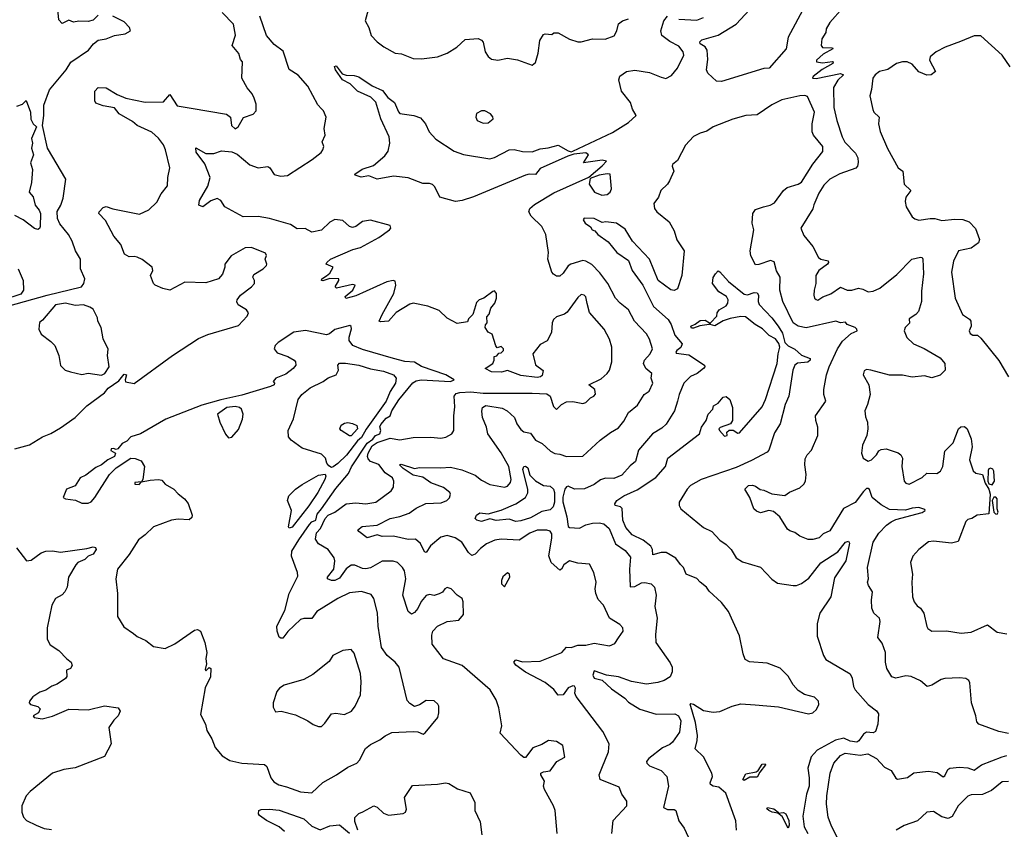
# Model space of a CAD drawing. Extents: x 2056909 to 2160450, y 827444 to 1016825.
# Tile 316 of 501: x 2132994 to 2139029, y 930750 to 935713. Entities that reach past the tile are written whole.
import ezdxf

# ---------------------------------------------------------------- set-up
doc = ezdxf.new("R2010")
doc.units = 0

msp = doc.modelspace()

# ---------------------------------------------------------------- linework, layer by layer
at = {"layer": '0CON10XD'}
for points in [[(2133475, 935739.5), (2133445, 935710), (2133415, 935700.8), (2133355.9, 935704.1), (2133325, 935697.5), (2133295, 935710), (2133255, 935690), (2133235, 935712.5), (2133223.3, 935815)], [(2135136.9, 935795), (2135111.4, 935705), (2135134.2, 935665), (2135147.5, 935615), (2135186.1, 935576.1), (2135227.1, 935547.1), (2135295, 935507.5), (2135335, 935502.9), (2135405, 935474.4), (2135456.8, 935473.2), (2135554.4, 935485.6), (2135615, 935507.5), (2135673.8, 935545), (2135725, 935592), (2135805, 935597.1), (2135825, 935588), (2135835.7, 935575), (2135848, 935515), (2135866.1, 935486.1), (2135885, 935470), (2135923.9, 935463.9), (2135985, 935475.8), (2136045.6, 935465.6), (2136135, 935433.3), (2136155, 935450), (2136172.7, 935507.3), (2136182.5, 935585), (2136205, 935621.2), (2136215, 935626.7), (2136255, 935622.5), (2136268.3, 935631.7), (2136295, 935632), (2136365, 935593.3), (2136415, 935576.7), (2136435, 935576.2), (2136505, 935594.4), (2136583, 935593), (2136637.2, 935612.8), (2136654.2, 935645), (2136663.6, 935686.4), (2136688.8, 935705), (2136725, 935718.5)], [(2137295, 935334), (2137265, 935335.4), (2137211.3, 935385), (2137204.1, 935405), (2137211.7, 935468.3), (2137208.3, 935525), (2137195, 935546), (2137164.7, 935565), (2137162.3, 935577.7), (2137175, 935590), (2137275, 935617.6), (2137385.5, 935685), (2137519.9, 935830.1)], [(2137807.2, 935795), (2137703.6, 935605), (2137692.1, 935535), (2137587.7, 935415), (2137555, 935413.7), (2137295, 935334)], [(2138040, 935785), (2137960, 935695), (2137936.7, 935656.7), (2137934.3, 935635), (2137911.1, 935595), (2137905.8, 935555), (2137915, 935542), (2137975, 935540), (2137977.5, 935535), (2137918.3, 935501.7), (2137877.5, 935465), (2137877.5, 935455), (2137915, 935448.8), (2137975, 935456.2), (2137980, 935455), (2137977.5, 935445), (2137913.2, 935406.8), (2137857.5, 935365), (2137852.5, 935355), (2137875, 935351.2), (2138025, 935382.9), (2138043.8, 935375), (2138008.9, 935341.1), (2137982.9, 935297.1), (2137983.5, 935175), (2138002.1, 935095), (2138035.5, 934995), (2138052.2, 934962.2), (2138117.1, 934895), (2138131.4, 934865), (2138132.7, 934837.3), (2138129.2, 934815), (2138118.3, 934801.7), (2138021.2, 934768.8), (2137958.6, 934735), (2137922.4, 934697.6), (2137891.3, 934648.7), (2137861.2, 934578.8), (2137855, 934553.8), (2137782, 934435), (2137800.3, 934390.3), (2137855, 934323.3), (2137890, 934255), (2137904.6, 934244.6), (2137950, 934235), (2137951.4, 934225), (2137944.4, 934215), (2137892.9, 934175), (2137874.6, 934145), (2137874.5, 934095), (2137863.3, 934055), (2137862.5, 934025), (2137866.1, 934006.1), (2137875, 933996.7), (2137885.8, 933994.2), (2137915.7, 934014.3), (2137965, 934033.3), (2138025, 934072.5), (2138065, 934054.4), (2138095, 934055.6), (2138135, 934067.1), (2138161.5, 934061.5), (2138195, 934044.6), (2138225, 934048.9), (2138265, 934067.3), (2138370, 934150), (2138461.2, 934245), (2138515, 934257.5), (2138525.6, 934255.6), (2138530, 934245), (2138533.2, 934155), (2138522.1, 934047.9), (2138522.3, 933985), (2138502.2, 933925), (2138487.5, 933905), (2138445, 933878.8), (2138447.3, 933852.7), (2138421.4, 933825), (2138415.8, 933805), (2138432, 933765), (2138472, 933725), (2138537.2, 933697.2), (2138635, 933639.2), (2138664.2, 933605), (2138665.8, 933564.2), (2138635, 933534), (2138585, 933518.1), (2138539.3, 933529.3), (2138465, 933521.1), (2138405, 933533.8), (2138325, 933533.6), (2138210, 933565), (2138185, 933568), (2138170.5, 933559.5), (2138163.8, 933535), (2138198.8, 933475), (2138206, 933415), (2138191.2, 933355), (2138174.1, 933315.9), (2138178.3, 933278.3), (2138190, 933245), (2138192.5, 933205), (2138186, 933165), (2138160, 933105), (2138154.2, 933055), (2138164.4, 933024.4), (2138193.6, 933006.4), (2138215, 933015.6), (2138246.5, 933045), (2138260.2, 933069.8), (2138275, 933079.1), (2138305, 933081.8), (2138378.8, 933058.8), (2138395.3, 933045.3), (2138404, 933025), (2138401.2, 932975), (2138415.7, 932885), (2138425, 932872), (2138445, 932866.7), (2138525, 932906.9), (2138555, 932933.5), (2138615, 932931.2), (2138637.8, 932945), (2138652.9, 932975), (2138665, 933067.5), (2138715, 933119.2), (2138747.5, 933205), (2138762.4, 933217.6), (2138785, 933219.2), (2138800.8, 933205), (2138826.6, 933143.4), (2138831.1, 933095), (2138816, 933015), (2138838.2, 932948.2), (2138855, 932932.7), (2138895, 932925.5), (2138911, 932871), (2138934.9, 932835), (2138942, 932805), (2138935, 932682.9), (2138862.5, 932675), (2138830, 932655), (2138805, 932650), (2138792.4, 932637.6), (2138746.4, 932513.6), (2138705, 932504.6), (2138595, 932516.2), (2138565, 932513.1), (2138505, 932466), (2138468.8, 932425), (2138454.2, 932385), (2138465.8, 932315), (2138461.4, 932265), (2138465.6, 932175), (2138475.7, 932145), (2138495, 932120), (2138515.8, 932105), (2138536, 932075), (2138554.2, 931994.2), (2138560.8, 931980.8), (2138584, 931964), (2138675, 931967.5), (2138765, 931953.1), (2138825, 931957.8), (2138925, 932004.4), (2138985, 931959.4), (2139045, 931949.4)], [(2132885, 933946.9), (2133162.5, 934025), (2133372.5, 934075), (2133387.5, 934095), (2133394.2, 934125), (2133366.2, 934185), (2133366.2, 934245), (2133336.1, 934296.1), (2133316.9, 934355), (2133293.1, 934395), (2133240.7, 934460.7), (2133227.1, 934495), (2133223.4, 934536.6), (2133247.5, 934575), (2133261.2, 934618.8), (2133277.5, 934735), (2133165.8, 934925), (2133133.3, 935065), (2133143.1, 935125), (2133141.8, 935188.2), (2133177.6, 935282.4), (2133280, 935405), (2133307.3, 935452.7), (2133416.7, 935525), (2133446.7, 935565), (2133475, 935586.7), (2133525, 935595.8), (2133575, 935616), (2133640, 935625), (2133672.5, 935645), (2133667.5, 935665), (2133635, 935700), (2133565, 935734.2)], [(2132965, 933083.1), (2133055, 933107.8), (2133133.8, 933156.2), (2133185, 933176.7), (2133245, 933211.4), (2133335, 933275.3), (2133405, 933345.2), (2133514.8, 933425.2), (2133536.8, 933455), (2133601.5, 933498.5), (2133635, 933540), (2133648, 933535), (2133640, 933505), (2133643.6, 933493.6), (2133695, 933482.9), (2133930, 933655), (2134090.6, 933759.4), (2134146.5, 933783.5), (2134335, 933837.7), (2134387.7, 933895), (2134396.9, 933915), (2134385, 933933.5), (2134332.5, 933965), (2134324.2, 933984.2), (2134327.5, 933995), (2134347.5, 934025), (2134416, 934075), (2134434, 934095), (2134433.8, 934115), (2134423.8, 934135), (2134429.7, 934150.3), (2134487.5, 934185), (2134506.7, 934205), (2134510, 934215), (2134498.8, 934245), (2134506.4, 934266.4), (2134501.7, 934281.7), (2134415.7, 934315.7), (2134375.7, 934314.3), (2134290, 934265), (2134252.5, 934215), (2134252.5, 934195), (2134237.7, 934152.3), (2134213.8, 934125), (2134135, 934098.8), (2134005.7, 934104.3), (2133914.2, 934055.8), (2133871.2, 934065), (2133823.8, 934085), (2133814, 934095), (2133796.7, 934145), (2133810, 934175), (2133806.7, 934196.7), (2133745, 934242.2), (2133715, 934256.9), (2133695, 934261.9), (2133665, 934258.6), (2133637.5, 934275), (2133614.4, 934335), (2133572.2, 934385), (2133520.9, 934480.9), (2133480, 934525), (2133481.4, 934535), (2133505, 934561.4), (2133525, 934568.1), (2133566.1, 934553.9), (2133729.1, 934520.9), (2133785, 934547.5), (2133835, 934594), (2133860.8, 934645), (2133900.8, 934695), (2133902.5, 934745), (2133914, 934805), (2133888.6, 934915), (2133875.6, 934945), (2133845.8, 934985.8), (2133804, 935024), (2133715, 935064.4), (2133685, 935089.2), (2133604.4, 935135), (2133575, 935171.8), (2133505, 935184.5), (2133461.4, 935201.4), (2133454.2, 935215), (2133454.4, 935275), (2133475, 935296.1), (2133525, 935295.4), (2133591.9, 935255), (2133645, 935231.8), (2133762.8, 935207.2), (2133875, 935210), (2133915, 935253.3), (2133958.8, 935185), (2134045, 935170.6), (2134262.7, 935132.7), (2134286.7, 935115), (2134293.3, 935065), (2134315, 935043.1), (2134332.9, 935055), (2134366.1, 935113.9), (2134425.5, 935134.5), (2134442.9, 935155), (2134442.9, 935195), (2134431.7, 935231.7), (2134418.7, 935258.7), (2134388, 935295), (2134356, 935355), (2134360, 935455), (2134348.3, 935468.3), (2134338, 935505), (2134297.1, 935555), (2134317.3, 935617.3), (2134305, 935686.2), (2134235, 935755.8)], [(2135519.5, 931940.5), (2135525.7, 931964.3), (2135554.2, 931995.8), (2135615, 932024.4), (2135685, 932031.2), (2135713.6, 932066.4), (2135712, 932145), (2135706.2, 932165), (2135676.1, 932186.1), (2135638.8, 932225), (2135615, 932232), (2135600, 932225), (2135586.4, 932203.6), (2135565.7, 932194.3), (2135535, 932184.2), (2135505, 932190), (2135485, 932184), (2135455, 932146.2), (2135435, 932104), (2135415, 932080), (2135395, 932068), (2135374.6, 932084.6), (2135342.1, 932185), (2135360.5, 932285), (2135352.9, 932335), (2135341.4, 932355), (2135310, 932385), (2135283.9, 932393.9), (2135215.3, 932394.7), (2135145, 932352.5), (2135115, 932346.4), (2135095, 932348.8), (2135049.3, 932369.3), (2135025, 932369.4), (2134995, 932347.6), (2134955, 932290.3), (2134926, 932275), (2134905, 932274.6), (2134881.2, 932285), (2134880.8, 932295), (2134920, 932345), (2134926.6, 932395), (2134921.8, 932415), (2134885, 932466.2), (2134825, 932500), (2134808, 932528), (2134812.6, 932567.4), (2134838.5, 932595), (2134866.7, 932655), (2134885.8, 932675), (2134925, 932694.5), (2134995, 932746.2), (2135055, 932750.8), (2135115.4, 932744.6), (2135176.2, 932755), (2135271.2, 932825), (2135285, 932847.5), (2135288.1, 932885), (2135280, 932905), (2135235.2, 932935.2), (2135195.3, 932985.3), (2135145, 933003.9), (2135130.4, 933020.4), (2135125.7, 933035.7), (2135129.3, 933055), (2135155, 933100), (2135185, 933121.1), (2135265, 933148.1), (2135325, 933138.2), (2135405, 933151.1), (2135515, 933153.5), (2135575, 933148.2), (2135605.5, 933154.5), (2135643.8, 933175), (2135655.6, 933194.4), (2135654.3, 933284.3), (2135660.7, 933339.3), (2135656.5, 933405), (2135669.2, 933420.8), (2135692.5, 933427.5), (2135758.6, 933431.4), (2135835, 933422.9), (2136135, 933423.9), (2136225, 933418.8), (2136245.9, 933405), (2136265, 933341.4), (2136285, 933322.5), (2136315.8, 933354.2), (2136345, 933370.5), (2136385, 933372), (2136445, 933360), (2136463.6, 933366.4), (2136492.5, 933395), (2136512.5, 933405), (2136523, 933417), (2136520, 933445), (2136483.3, 933475), (2136558.2, 933511.8), (2136595, 933543.6), (2136608.9, 933565), (2136624.4, 933615), (2136624.4, 933705), (2136609.4, 933755), (2136576.9, 933815), (2136487.4, 933917.4), (2136473.3, 933973.3), (2136463.8, 934013.8), (2136453.6, 934023.6), (2136435, 934027.5), (2136415, 934010.8), (2136349.7, 933920.3), (2136332.5, 933907.5), (2136285, 933891.8), (2136266.7, 933875), (2136256.9, 933855), (2136254.3, 933795), (2136226.2, 933745), (2136185, 933722.5), (2136138.8, 933665), (2136156.4, 933596.4), (2136203, 933563), (2136197.4, 933532.6), (2136186.6, 933523.4), (2136165, 933519.6), (2136065, 933531.2), (2135985, 933562.5), (2135947, 933553), (2135885, 933554.3), (2135846.7, 933575), (2135894, 933605), (2135903.3, 933625), (2135901.7, 933648.3), (2135918.3, 933651.7), (2135931.7, 933668.3), (2135945, 933670), (2135960, 933685), (2135960, 933695), (2135945, 933710), (2135921.7, 933701.7), (2135913, 933713), (2135890, 933785), (2135865, 933797.5), (2135847.5, 933825), (2135848.3, 933841.7), (2135860, 933855), (2135858.3, 933891.7), (2135871.7, 933908.3), (2135882.5, 933945), (2135906.2, 933975), (2135916.7, 934005), (2135917.5, 934035), (2135905, 934050), (2135895, 934047.5), (2135840, 934005), (2135810, 933995), (2135795, 933980), (2135781.7, 933938.3), (2135772.5, 933905), (2135745, 933880), (2135738.3, 933861.7), (2135675, 933850), (2135615, 933882.5), (2135565, 933930), (2135495, 933957.5), (2135405, 933974.5), (2135385, 933968.8), (2135301.5, 933918.5), (2135255, 933864.3), (2135205, 933861.2), (2135197.5, 933865), (2135215, 933905.7), (2135287.7, 934035), (2135300, 934085), (2135295, 934110), (2135284, 934114), (2135245, 934105.4), (2135055, 934019.1), (2134993.9, 934003.9), (2134990, 934015), (2135036.2, 934055), (2135050, 934085), (2135035, 934090), (2134936.7, 934066.7), (2134927.5, 934075), (2134950, 934115), (2134950, 934125), (2134895, 934126.7), (2134851.7, 934111.7), (2134843.3, 934115), (2134846.7, 934125), (2134875, 934142.5), (2134895, 934158.8), (2134916.2, 934195), (2134872.5, 934215), (2134876, 934225), (2134899.1, 934245), (2135036.9, 934305), (2135083.3, 934316.7), (2135195, 934378.4), (2135260.6, 934425), (2135268.6, 934435), (2135265, 934451.2), (2135145, 934484), (2135095, 934475.8), (2135055, 934446), (2135035, 934439.2), (2135015, 934446), (2134975, 934482), (2134925, 934488.6), (2134895, 934472.2), (2134845, 934422.9), (2134785, 934410.8), (2134745, 934431.9), (2134695, 934430), (2134655, 934458.2), (2134525, 934493.9), (2134455, 934506.5), (2134364.2, 934504.2), (2134251.2, 934565), (2134226.2, 934605), (2134205, 934615.7), (2134165, 934601.4), (2134117.5, 934565), (2134093.3, 934575), (2134095.7, 934605), (2134147, 934693), (2134161.8, 934745), (2134129.1, 934829.1), (2134075, 934900.8), (2134073, 934927), (2134135, 934892.9), (2134185, 934893.1), (2134231.1, 934908.9), (2134295, 934902.9), (2134327.7, 934887.7), (2134405, 934823.6), (2134455, 934804.4), (2134515, 934811.9), (2134528, 934805), (2134555, 934762.9), (2134595, 934754.4), (2134635, 934758.6), (2134786.2, 934855), (2134841.7, 934898.3), (2134852.5, 934915), (2134857.5, 934935), (2134847.5, 934965), (2134865.8, 935005), (2134860, 935045), (2134872.5, 935115), (2134856.7, 935155), (2134845, 935166.2), (2134821.1, 935191.1), (2134760.6, 935305), (2134702, 935372), (2134645, 935408), (2134609.6, 935519.6), (2134555, 935560.5), (2134506.7, 935615), (2134466.7, 935733.3)], [(2136353, 934877), (2136185, 934801.1), (2136156.5, 934763.5), (2136116.7, 934765), (2136095, 934759), (2135775, 934627.7), (2135705.3, 934605.3), (2135665, 934598.9), (2135570, 934625), (2135539.1, 934689.1), (2135525, 934702), (2135505, 934708.8), (2135465, 934708), (2135375, 934744.2), (2135285, 934753.1), (2135185, 934735.5), (2135135, 934755.7), (2135087, 934747), (2135050, 934760), (2135047.5, 934765), (2135093.5, 934796.5), (2135162, 934818), (2135232.4, 934877.6), (2135252.8, 934907.2), (2135262.2, 934955), (2135258.2, 934995), (2135207.1, 935105), (2135176.8, 935206.8), (2135147.3, 935237.3), (2135063.8, 935273.8), (2135019.3, 935319.3), (2134973.1, 935345), (2134929.2, 935405), (2134923.3, 935425), (2134935, 935429.2), (2134970.7, 935380.7), (2134995, 935371.8), (2135045, 935371.1), (2135072.6, 935362.6), (2135155, 935307.9), (2135218.8, 935278.8), (2135250.8, 935235), (2135291.4, 935205), (2135315, 935147.5), (2135325, 935136.7), (2135410, 935125), (2135450.7, 935110.7), (2135482.5, 935075), (2135504.3, 935025), (2135545, 934980), (2135657, 934907), (2135713.4, 934886.6), (2135875, 934859.6), (2135905, 934868.5), (2135995, 934915.4), (2136025, 934917.8), (2136075, 934904.1), (2136135, 934902.1), (2136185, 934920.5), (2136233.7, 934926.3), (2136295, 934944.5), (2136355, 934909.2), (2136375, 934902.5), (2136385, 934906), (2136628.2, 935021.8), (2136725, 935081.8), (2136773.3, 935125), (2136749.2, 935165), (2136738.6, 935205), (2136681.9, 935275), (2136665.8, 935345), (2136673.2, 935366.8), (2136712.5, 935395), (2136765, 935402.9), (2136855, 935389.2), (2136925, 935360.8), (2136955, 935351.5), (2136988.8, 935371.2), (2137026.9, 935415), (2137064.2, 935495), (2137061.4, 935515), (2137035, 935549.5), (2136978.3, 935578.3), (2136929.5, 935615), (2136924.6, 935645), (2136942.3, 935705), (2136965, 935734.6)], [(2137035, 935716.5), (2137145, 935708.9), (2137185, 935726.9)], [(2139065, 935423.3), (2139015, 935496), (2138884.1, 935614.1), (2138845, 935614.3), (2138761.4, 935578.6), (2138667.1, 935545), (2138610.8, 935515), (2138573.8, 935485), (2138570, 935465), (2138606.7, 935395), (2138580, 935375), (2138555, 935372), (2138505, 935394), (2138465, 935440), (2138433.3, 935453.3), (2138405, 935454.2), (2138367.5, 935445), (2138315, 935408.1), (2138263.1, 935395), (2138236.9, 935375), (2138222.9, 935355), (2138215.7, 935285), (2138204.4, 935245), (2138222.1, 935162.1), (2138230, 935145), (2138261.8, 935115), (2138256.9, 935075), (2138267.4, 935027.4), (2138313.3, 934923.3), (2138379.2, 934805), (2138407.5, 934785), (2138416, 934705), (2138456, 934665), (2138424.4, 934625.6), (2138422.1, 934597.9), (2138427.5, 934565), (2138465, 934503.8), (2138481.3, 934491.3), (2138505, 934484.7), (2138575, 934494.4), (2138603.2, 934493.2), (2138645, 934481.1), (2138725, 934490.4), (2138775, 934488.6), (2138814.3, 934474.3), (2138851.8, 934431.8), (2138876, 934366), (2138871.2, 934345), (2138825, 934313.1), (2138747.5, 934295), (2138716.6, 934233.4), (2138705.8, 934165), (2138728.6, 934005), (2138771.9, 933905), (2138816.3, 933876.3), (2138824.2, 933865), (2138826.2, 933835), (2138813.8, 933805), (2138819.5, 933789.5), (2138835, 933778.8), (2138865, 933778), (2138885, 933760), (2138995, 933623.3), (2139055, 933523.3)], [(2137895, 932537.8), (2137855, 932525.8), (2137827.3, 932527.3), (2137775, 932546.7), (2137745, 932570), (2137715, 932578.8), (2137700.9, 932590.9), (2137653.8, 932665), (2137615, 932698), (2137585, 932704.2), (2137535, 932690), (2137510.3, 932700.3), (2137494, 932715), (2137468.8, 932785), (2137438.8, 932835), (2137462.1, 932857.9), (2137485, 932860), (2137505, 932854), (2137533.3, 932833.3), (2137555, 932830), (2137605, 932806.2), (2137683.6, 932796.4), (2137713, 932817), (2137775, 932843.8), (2137800, 932865), (2137810, 932885), (2137814.2, 932925), (2137805.6, 932985), (2137809.3, 933020.7), (2137820.8, 933045), (2137847.5, 933075), (2137886.7, 933165), (2137886.5, 933215), (2137873.3, 933255), (2137872.5, 933285), (2137936, 933375), (2137923.1, 933415), (2137921.9, 933445), (2137938.2, 933535), (2137954.7, 933585.3), (2138007.2, 933695), (2138037.8, 933742.2), (2138090.5, 933789.5), (2138126.7, 933805), (2138126, 933815), (2138115.3, 933825.3), (2138066.2, 933845), (2138055, 933858.8), (2138025, 933855.4), (2137995.7, 933865.7), (2137815, 933824.5), (2137765, 933833.5), (2137735, 933855.5), (2137671.1, 933985), (2137653.3, 934055), (2137654.7, 934134.7), (2137632.4, 934172.4), (2137617.7, 934227.8), (2137595, 934237.2), (2137525, 934212.5), (2137505, 934211.1), (2137474.6, 934265), (2137472.2, 934295), (2137493.1, 934425), (2137483.8, 934466.2), (2137488.1, 934525), (2137505, 934549.2), (2137553.3, 934565), (2137594.6, 934575.4), (2137619.5, 934590.5), (2137675.6, 934665), (2137697.5, 934685), (2137765, 934704.7), (2137785, 934716.9), (2137855, 934826.4), (2137917.3, 934905), (2137915.9, 934935), (2137859.6, 935005), (2137850.8, 935025), (2137850.3, 935075), (2137864.7, 935145), (2137821.9, 935241.9), (2137807.3, 935247.3), (2137775, 935245.9), (2137665, 935220.8), (2137605, 935190.7), (2137515, 935130), (2137445, 935126), (2137365, 935103.9), (2137244, 935056), (2137205, 935030.3), (2137165, 935017.8), (2137125, 934996), (2137075, 934944.5), (2137025, 934850), (2136995.8, 934825), (2136993.3, 934815), (2137003.1, 934785), (2136976.9, 934725), (2136965, 934704), (2136924.2, 934665), (2136908.6, 934625), (2136881.4, 934585), (2136885.8, 934555), (2136899.2, 934535), (2136975, 934473.3), (2137005, 934418.8), (2137022.4, 934362.4), (2137066.7, 934295), (2137052.1, 934145), (2137025, 934063.8), (2137005, 934052.9), (2136985, 934056.9), (2136907.1, 934115), (2136855, 934245.7), (2136750.5, 934355), (2136705, 934428.9), (2136651.2, 934465), (2136587.3, 934472.7), (2136565, 934470), (2136515, 934493.8), (2136453.3, 934496.7), (2136447.5, 934485), (2136460, 934465), (2136493.3, 934443.3), (2136502.5, 934425), (2136518.3, 934418.3), (2136536.7, 934395), (2136601.5, 934351.5), (2136654.3, 934285), (2136725.8, 934235.8), (2136748.2, 934175), (2136814.3, 934085), (2136878.9, 933955), (2136969.2, 933875), (2136987.3, 933845), (2137009.2, 933779.2), (2137054.7, 933725), (2137047, 933703), (2137021.9, 933685), (2137015.8, 933675), (2137018.8, 933668.8), (2137095, 933658.5), (2137190.8, 933595), (2137192.9, 933585), (2137185.6, 933575), (2137146.2, 933545), (2137106.2, 933525), (2137065.4, 933485), (2137035.3, 933414.7), (2137026.7, 933375), (2137007.5, 933315), (2136956, 933234), (2136930.7, 933209.3), (2136873.3, 933175), (2136787.1, 933075), (2136769.2, 933005), (2136735, 932978.6), (2136685, 932920), (2136635, 932900.9), (2136585, 932901.8), (2136555, 932891.4), (2136516.2, 932863.8), (2136455, 932836.2), (2136395, 932836.1), (2136355, 932853.1), (2136345, 932850), (2136335.9, 932835), (2136323.4, 932786.6), (2136323.3, 932756.7), (2136347.7, 932665), (2136356.4, 932606.4), (2136365, 932600.8), (2136425, 932595.3), (2136465, 932616.1), (2136505, 932626.5), (2136545, 932628.4), (2136575, 932621.9), (2136607.1, 932595), (2136645, 932500), (2136705, 932459.6), (2136738.2, 932418.2), (2136731.8, 932345), (2136735.8, 932235.8), (2136765, 932237.6), (2136805, 932260.7), (2136825, 932263.3), (2136864.6, 932254.6), (2136885, 932233.8), (2136895.4, 932185), (2136886.2, 932115), (2136902.1, 932045), (2136892.1, 931945), (2136893.3, 931895), (2136981.2, 931771.2), (2136993.3, 931745), (2136994, 931715), (2136980, 931685), (2136945, 931663.3), (2136905, 931650), (2136835, 931640), (2136745, 931656.8), (2136665, 931684.6), (2136590, 931695), (2136515, 931722), (2136506.8, 931695), (2136515, 931676.4), (2136565, 931663.6), (2136622.2, 931612.2), (2136702.3, 931555), (2136725, 931529.2), (2136795, 931487.3), (2136895, 931456.6), (2137008.6, 931458.6), (2137031.5, 931445), (2137047.3, 931415), (2137038.8, 931345), (2136995, 931284.6), (2136979.3, 931270.7), (2136935, 931250.4), (2136850, 931185), (2136835.7, 931165), (2136838.1, 931155), (2136855, 931139.1), (2136925, 931110), (2136960, 931075), (2136970.5, 931015), (2136940, 930885), (2136965, 930871.8), (2137005, 930872), (2137015.8, 930865.8), (2137033.2, 930803.2), (2137067.4, 930757.4), (2137092.2, 930705)], [(2132976.4, 935183.6), (2133012.5, 935195), (2133035, 935217.5), (2133060, 935145), (2133063, 935103), (2133077.5, 935075), (2133097.5, 935055), (2133067.5, 934985), (2133073.3, 934955), (2133067.5, 934925), (2133078.8, 934885), (2133061.2, 934835), (2133072, 934795), (2133066, 934715), (2133053.3, 934655), (2133076.1, 934626.1), (2133090, 934575), (2133114.3, 934545), (2133121.1, 934525), (2133120.6, 934445), (2133115, 934432), (2133105, 934426.9), (2133085, 934433.3), (2133015, 934486.9), (2132965, 934513.3)], [(2135835, 935078), (2135865, 935080), (2135896.2, 935105), (2135895, 935117.5), (2135880, 935135), (2135845, 935153.8), (2135825, 935153.3), (2135795, 935137.5), (2135790, 935115), (2135797.5, 935095), (2135835, 935078)], [(2136622.5, 930725), (2136631.4, 930805), (2136715, 930894.3), (2136715, 930923.8), (2136685.5, 930965), (2136667.7, 931007.7), (2136552.5, 931055), (2136545.7, 931085), (2136561.9, 931125), (2136603.1, 931225), (2136608, 931275), (2136568.9, 931348.9), (2136404, 931565), (2136396, 931585), (2136400, 931615), (2136395, 931627.5), (2136385, 931630), (2136355, 931616.7), (2136325, 931573.8), (2136295, 931573.3), (2136267.6, 931607.6), (2136215, 931650), (2136094, 931714), (2136035, 931755.8), (2136023.1, 931775), (2136035, 931788.1), (2136075, 931777.1), (2136185, 931780.5), (2136316.7, 931835), (2136345, 931867.5), (2136375, 931864.3), (2136415, 931879.2), (2136465, 931879.6), (2136515, 931890.8), (2136610, 931875), (2136641.7, 931888.3), (2136665, 931923.3), (2136692.5, 931965), (2136690, 931985), (2136672.5, 932005), (2136608.8, 932045), (2136572.9, 932125), (2136539.4, 932159.4), (2136525.7, 932195), (2136521.4, 932225), (2136526.7, 932265), (2136512.9, 932325), (2136485.9, 932375.9), (2136415, 932380.6), (2136365, 932396.4), (2136328.8, 932371.2), (2136315, 932343.8), (2136305, 932338.8), (2136251.2, 932385), (2136237.1, 932427.1), (2136255.7, 932535.7), (2136255, 932561.2), (2136245, 932578.5), (2136224.7, 932584.7), (2136165, 932584.7), (2136120.4, 932565), (2136055, 932521.5), (2135945, 932529.6), (2135907, 932523), (2135855, 932500), (2135817.6, 932472.4), (2135785, 932437.5), (2135765, 932428.9), (2135745, 932446.9), (2135705, 932509.4), (2135663.5, 932536.5), (2135615, 932550.6), (2135575, 932541.3), (2135512.1, 932487.9), (2135485, 932447.5), (2135475, 932450), (2135451.2, 932501.2), (2135419.6, 932529.6), (2135375, 932526.9), (2135285, 932546.2), (2135215, 932544.6), (2135185, 932554.6), (2135125, 932537.5), (2135072, 932575), (2135067.5, 932585), (2135093.9, 932606.1), (2135185, 932615.3), (2135264.2, 932655), (2135325, 932668), (2135381.2, 932688.8), (2135425, 932719.6), (2135483.3, 932746.7), (2135578.1, 932751.9), (2135612, 932765), (2135628.1, 932781.9), (2135634.3, 932804.3), (2135630.6, 932815), (2135591.9, 932845), (2135515, 932873.3), (2135465, 932908.7), (2135405, 932921), (2135345, 932962), (2135321.9, 932985), (2135331.9, 932988.1), (2135415, 932961.1), (2135445, 932968.2), (2135575, 932965.4), (2135635, 932970.9), (2135705, 932952.9), (2135785, 932921.1), (2135825, 932890), (2135875, 932864.3), (2135965, 932848.1), (2135985, 932852.9), (2136002.9, 932875), (2136007.5, 932895), (2135992.2, 932975), (2135945, 933057.9), (2135863.5, 933175), (2135855.4, 933215), (2135831.8, 933275), (2135826.3, 933313.7), (2135831.1, 933335), (2135852.1, 933347.9), (2135951, 933331), (2135982.2, 933315), (2136027.1, 933275), (2136040.6, 933235), (2136065, 933200.6), (2136085, 933186.7), (2136125, 933177.5), (2136156, 933135), (2136196.7, 933115), (2136247.8, 933067.8), (2136275, 933054.4), (2136305, 933050.6), (2136345, 933034.4), (2136445, 933037.5), (2136552.5, 933135), (2136615, 933182.2), (2136665, 933210.6), (2136697.5, 933252.5), (2136725, 933304.3), (2136780.2, 933349.8), (2136820.8, 933415), (2136853.3, 933436.7), (2136875.7, 933485), (2136864, 933515), (2136868.9, 933545), (2136831.9, 933575), (2136817.5, 933605), (2136823.8, 933625), (2136859.3, 933665), (2136872.5, 933695), (2136854.4, 933755), (2136835, 933786.2), (2136763.3, 933865), (2136725, 933934.2), (2136674.7, 933974.7), (2136646.2, 934006.2), (2136600, 934095), (2136550.6, 934160.6), (2136501.5, 934211.5), (2136465, 934232.1), (2136445, 934236.2), (2136371.4, 934215), (2136355, 934203.1), (2136325, 934158.6), (2136305, 934141.4), (2136285, 934140.8), (2136265, 934153.3), (2136255.9, 934165.9), (2136231.4, 934245), (2136235.8, 934285), (2136220, 934395), (2136194.5, 934445), (2136128.2, 934508.2), (2136114.1, 934534.1), (2136121.6, 934555), (2136149.7, 934580.3), (2136268.9, 934651.1), (2136481.7, 934748.3), (2136565, 934816.7), (2136590, 934845), (2136565, 934851.2), (2136450, 934835), (2136480, 934885), (2136465, 934896.7), (2136390.7, 934889.3), (2136353, 934877)], [(2136563, 934637), (2136595, 934641.4), (2136612.5, 934655), (2136621.4, 934675), (2136613.3, 934765), (2136595, 934768.5), (2136545, 934760.5), (2136490.3, 934739.7), (2136484.2, 934705), (2136518.1, 934655), (2136563, 934637)], [(2132985.6, 934185.6), (2133015.6, 934115), (2133017.1, 934055), (2133000.5, 934029.5), (2132895.7, 933995)], [(2137502.3, 931512.3), (2137645, 931501.6), (2137827.9, 931457.9), (2137856, 931465), (2137877.1, 931485), (2137892.5, 931515), (2137889.2, 931535), (2137865, 931560.8), (2137805, 931577.1), (2137765, 931600.4), (2137735.8, 931635), (2137705, 931688.2), (2137655, 931738.9), (2137575, 931769.1), (2137466.5, 931776.5), (2137441.5, 931791.5), (2137428.2, 931825), (2137406.6, 931936.6), (2137338.7, 932085), (2137295, 932139.7), (2137220.2, 932210.2), (2137204.5, 932235), (2137164.2, 932265), (2137145, 932288), (2137079.2, 932315), (2137062, 932355), (2137045, 932373.8), (2137015, 932412), (2136956, 932446), (2136925, 932447.9), (2136875, 932432.5), (2136872, 932465), (2136862.9, 932485), (2136815, 932522.7), (2136748.1, 932555), (2136709.9, 932599.9), (2136690.2, 932645), (2136687, 932717), (2136676.4, 932726.4), (2136644, 932734), (2136641.4, 932745), (2136654.3, 932765), (2136696.6, 932793.4), (2136778.2, 932831.8), (2136893.3, 932906.7), (2136953.1, 932975), (2136967.5, 933025), (2137161.2, 933175), (2137174, 933215), (2137202.5, 933255), (2137213.8, 933295), (2137242.5, 933325), (2137247.5, 933345), (2137275, 933362.5), (2137305, 933398.8), (2137325, 933403.3), (2137346.7, 933385), (2137363.3, 933335), (2137363, 933257), (2137350, 933235), (2137287, 933213), (2137280, 933205), (2137282.5, 933195), (2137315, 933160), (2137330, 933165), (2137327.5, 933185), (2137343.6, 933196.4), (2137366.4, 933196.4), (2137395, 933177.5), (2137405, 933180), (2137545, 933338.8), (2137565, 933384), (2137636.2, 933605), (2137642.1, 933665), (2137653.3, 933705), (2137647.1, 933727.1), (2137626.6, 933756.6), (2137587.9, 933777.9), (2137547.9, 933817.9), (2137501.4, 933845), (2137442.1, 933892.1), (2137415, 933894.1), (2137348.4, 933881.6), (2137305, 933866.5), (2137255, 933836.7), (2137226.7, 933845), (2137227.5, 933855), (2137266, 933895), (2137268.8, 933915), (2137282, 933935), (2137325, 933959.4), (2137335.4, 933975), (2137336, 933995), (2137325.4, 934015), (2137279.4, 934045), (2137241.4, 934095), (2137245, 934132.5), (2137258.6, 934155), (2137275, 934172.5), (2137285, 934167.1), (2137337.8, 934107.8), (2137435, 934029.5), (2137455, 934026.5), (2137495, 934041.5), (2137515, 934038.9), (2137522.7, 934025), (2137520.3, 933985), (2137526.3, 933966.3), (2137605, 933884.7), (2137642.8, 933835), (2137670.3, 933790.3), (2137683.6, 933733.6), (2137705, 933713), (2137745, 933693.5), (2137786.8, 933656.8), (2137840, 933635), (2137838.2, 933625), (2137825, 933614.2), (2137761.9, 933608.1), (2137744.1, 933595), (2137732.5, 933565), (2137708.5, 933405), (2137685.2, 933354.7), (2137655, 933236.2), (2137620.5, 933179.5), (2137585.3, 933074.7), (2137575, 933061.1), (2137480.3, 933010.3), (2137385, 932966.9), (2137170, 932895), (2137105, 932856.9), (2137084.4, 932835), (2137036.9, 932755), (2137036.9, 932735), (2137046.9, 932715), (2137185, 932600.5), (2137235.9, 932575.9), (2137285, 932523.5), (2137325, 932496.9), (2137355.6, 932465), (2137385, 932413.5), (2137425, 932390), (2137535, 932356.9), (2137604.1, 932284.1), (2137639.2, 932259.2), (2137735, 932245.5), (2137755, 932245.6), (2137785, 932256.5), (2137831.4, 932288.6), (2137905, 932382.9), (2138008.1, 932451.9), (2138055, 932510.8), (2138075, 932516), (2138080, 932505), (2138056.9, 932395), (2137988.7, 932291.3), (2137965.6, 932175), (2137897.7, 932075), (2137882.6, 932012.6), (2137881.8, 931935), (2137920, 931815), (2137935, 931791.4), (2138083.5, 931703.5), (2138096.3, 931676.3), (2138103.9, 931625), (2138115, 931604.6), (2138195, 931514.4), (2138245, 931475.5), (2138258.1, 931458.1), (2138254.4, 931395), (2138239.2, 931350.8), (2138225, 931341.6), (2138185, 931346), (2138165, 931332.5), (2138137, 931293), (2138125, 931285.4), (2138085, 931289.7), (2138045, 931309.4), (2137995, 931296), (2137882.3, 931235), (2137844.5, 931195.5), (2137823.9, 931125), (2137833.7, 931065), (2137831.9, 931015), (2137816.9, 930965), (2137795, 930830), (2137802, 930765), (2137823.8, 930725)], [(2133495, 933534), (2133516, 933545), (2133543.3, 933585), (2133532.5, 933655), (2133536.4, 933693.6), (2133506.6, 933756.6), (2133493.3, 933825), (2133474.2, 933864.2), (2133471.2, 933885), (2133445, 933937.5), (2133425, 933951.2), (2133385, 933964.4), (2133335, 933960), (2133275, 933976.1), (2133214.7, 933965.3), (2133135, 933870), (2133115, 933857.5), (2133112, 933815), (2133125.8, 933785.8), (2133185, 933741.2), (2133208.8, 933715), (2133233.8, 933655), (2133245, 933592.5), (2133272.5, 933565), (2133305, 933554), (2133375, 933538.8), (2133415, 933546.2), (2133495, 933534)], [(2137125, 933821.4), (2137112.1, 933822.1), (2137106.7, 933835), (2137135, 933846.9), (2137165, 933869.5), (2137195, 933870.6), (2137222.5, 933855), (2137220, 933845), (2137163.6, 933836.4), (2137125, 933821.4)], [(2134785, 930972.9), (2134851.8, 931038.2), (2134936.6, 931083.4), (2135005, 931131.4), (2135060, 931155), (2135077.5, 931175), (2135114.2, 931245), (2135145, 931270.8), (2135202.1, 931297.9), (2135235, 931323.8), (2135275, 931344.2), (2135405, 931350), (2135435, 931347.5), (2135467, 931333), (2135479.3, 931340.7), (2135557.5, 931435), (2135564.2, 931465), (2135562.2, 931505), (2135557.7, 931517.7), (2135535, 931538.6), (2135485, 931540), (2135445, 931513.8), (2135415, 931502.5), (2135385, 931521.2), (2135369.1, 931539.1), (2135320, 931745), (2135296, 931775), (2135245.7, 931815), (2135211.4, 931865), (2135191.1, 931995), (2135186.4, 932076.4), (2135164.2, 932165), (2135149.1, 932189.1), (2135088.7, 932208.7), (2135015, 932198.9), (2134944, 932165), (2134815, 932086.2), (2134785, 932043.1), (2134735, 932043.2), (2134715, 932035.4), (2134637.5, 931962.5), (2134607.3, 931922.7), (2134595, 931921.2), (2134585, 931927.5), (2134571.4, 931965), (2134570, 931995), (2134618.8, 932091.2), (2134645.7, 932195), (2134698.3, 932301.7), (2134696.9, 932325), (2134660.5, 932425), (2134663.2, 932455), (2134704.6, 932525.4), (2134770.9, 932619.1), (2134785.8, 932634.2), (2134808.8, 932645), (2134818, 932682), (2134843.2, 932715), (2134931.4, 932838.6), (2135008.6, 932931.4), (2135028.3, 932971.7), (2135123, 933117), (2135158.5, 933141.5), (2135175, 933164.7), (2135201.2, 933175), (2135207.1, 933195), (2135202.3, 933217.7), (2135208.4, 933231.6), (2135240.1, 933269.9), (2135264.8, 933285.2), (2135274.8, 933315.1), (2135318.3, 933381.7), (2135403.4, 933486.6), (2135425, 933498.9), (2135455, 933504.3), (2135635, 933494.7), (2135657.5, 933505), (2135606.7, 933535), (2135457.8, 933587.8), (2135413.2, 933613.2), (2135355, 933616.7), (2135285.2, 933635.2), (2135095, 933690.4), (2135036.3, 933716.3), (2135013.1, 933746.9), (2135012.9, 933767.1), (2135027, 933817), (2135025, 933832.5), (2135017.5, 933837.5), (2134925, 933813.8), (2134893.3, 933786.7), (2134875, 933780.8), (2134746.9, 933806.9), (2134675, 933798.3), (2134578.9, 933735), (2134560.9, 933715), (2134553.6, 933695), (2134571.5, 933671.5), (2134638.7, 933648.7), (2134676.2, 933625), (2134683.8, 933615), (2134686, 933595), (2134670, 933575), (2134625, 933540), (2134563.3, 933515), (2134547.5, 933495), (2134556.7, 933485), (2134553.3, 933475), (2134531.2, 933465), (2134355, 933411.5), (2134227.5, 933382.5), (2134110.7, 933349.3), (2133889.1, 933265), (2133735, 933174.6), (2133675.6, 933155), (2133650.8, 933129.2), (2133622.9, 933115), (2133595, 933082.5), (2133585, 933077.5), (2133570, 933085), (2133555, 933082.5), (2133552, 933072), (2133582.5, 933055), (2133576, 933035), (2133535, 933014.4), (2133495, 932983.5), (2133461.1, 932968.9), (2133399.9, 932920.1), (2133365.6, 932904.4), (2133335, 932856.4), (2133281.2, 932835), (2133261.2, 932785), (2133275.8, 932775.8), (2133337.3, 932767.3), (2133375, 932748.8), (2133415, 932749.2), (2133432.1, 932757.9), (2133455, 932784), (2133544.8, 932925.2), (2133585, 932966.7), (2133675.9, 933024.1), (2133702.3, 933022.3), (2133738.3, 933008.3), (2133758.8, 932975), (2133750, 932895), (2133740, 932880), (2133700, 932875), (2133700, 932865), (2133727, 932863), (2133740, 932880), (2133795, 932890), (2133845, 932894), (2133865, 932890), (2133885.7, 932865.7), (2133938.8, 932835), (2133965.6, 932805.6), (2134005, 932776), (2134027.2, 932747.2), (2134051.2, 932675), (2134049.2, 932660.8), (2134032.3, 932647.7), (2133965, 932651.1), (2133924.6, 932645.4), (2133813.5, 932605), (2133763.1, 932555), (2133722.9, 932525), (2133664.6, 932435.4), (2133594.4, 932345), (2133582.9, 932285), (2133594.2, 932195), (2133594.2, 932055), (2133632, 931992), (2133691.2, 931951.2), (2133715, 931932), (2133768.3, 931908.3), (2133815, 931870), (2133885, 931858), (2133945, 931888), (2134065, 931970), (2134085, 931974), (2134103.3, 931965), (2134130, 931895), (2134142, 931835), (2134134.4, 931795.6), (2134140, 931765), (2134130.8, 931730.8), (2134135, 931722.5), (2134155, 931742.5), (2134165.8, 931735.8), (2134164.4, 931685), (2134131.8, 931618.2), (2134103.3, 931455), (2134133.3, 931395), (2134141.2, 931355), (2134171.2, 931305), (2134191.7, 931251.7), (2134235, 931200), (2134283, 931173), (2134355, 931155.6), (2134495, 931147.5), (2134508.6, 931135), (2134534.4, 931065), (2134551.7, 931041.7), (2134582.4, 931022.4), (2134630.4, 931010.4), (2134715, 930980.9), (2134785, 930972.9)], [(2134905, 932968.8), (2134888.8, 932978.8), (2134876.2, 932995), (2134869.2, 933025), (2134845, 933049.2), (2134726.6, 933086.6), (2134659.2, 933135), (2134642.5, 933155), (2134639.4, 933195), (2134673.4, 933266.6), (2134702.1, 933385), (2134723.1, 933415), (2134775, 933457.1), (2134853.3, 933495), (2134885, 933517.5), (2134933.3, 933536.7), (2134948.8, 933565), (2134943.8, 933595), (2134955, 933606.7), (2134992, 933608), (2135073.8, 933595), (2135145, 933571.9), (2135225, 933557.4), (2135285.2, 933535.2), (2135302, 933515), (2135297.3, 933485), (2135265.9, 933434.1), (2135240.2, 933375), (2135117.1, 933202.9), (2135088.5, 933151.5), (2135065, 933130.4), (2134997, 933043), (2134945, 932992.3), (2134915, 932972.9), (2134905, 932968.8)], [(2134275, 933150), (2134295, 933153.3), (2134335, 933200), (2134360, 933265), (2134364, 933294), (2134353.8, 933325), (2134341.2, 933335), (2134315, 933342.1), (2134264.4, 933335), (2134207.5, 933295), (2134221.2, 933245), (2134255, 933172.5), (2134275, 933150)], [(2135015, 933161.8), (2134964.3, 933195), (2134956.9, 933205), (2134965, 933227.5), (2134985, 933240), (2135005, 933242.9), (2135035, 933237.8), (2135060, 933225), (2135064.7, 933205), (2135025, 933162.9), (2135015, 933161.8)], [(2136035, 932637.5), (2135995, 932651.9), (2135915, 932642.2), (2135875, 932652.9), (2135825, 932637.5), (2135796, 932645), (2135785.8, 932655.8), (2135794.1, 932675.9), (2135815, 932690), (2135865, 932684.2), (2135945, 932706.7), (2136034.5, 932745), (2136093.8, 932785), (2136108.1, 932811.9), (2136108.9, 932835), (2136078, 932955), (2136085, 932974.6), (2136095, 932977.1), (2136108.4, 932965), (2136121.7, 932921.7), (2136156.1, 932886.1), (2136205, 932858.5), (2136245, 932853.1), (2136265, 932835.3), (2136271.3, 932815), (2136272.4, 932755), (2136263.5, 932726.5), (2136245, 932708.3), (2136195, 932697.4), (2136125, 932660.2), (2136065, 932641.8), (2136035, 932637.5)], [(2138955, 932862.6), (2138968.4, 932885), (2138965.2, 932945), (2138958.1, 932958.1), (2138945, 932963.2), (2138935, 932960.1), (2138929.7, 932950.3), (2138927.9, 932885), (2138935, 932868.2), (2138955, 932862.6)], [(2134646.9, 932596.9), (2134641.8, 932605), (2134660.4, 932705), (2134636.4, 932765), (2134643.5, 932795), (2134684, 932836), (2134725, 932862.9), (2134825, 932920), (2134866.4, 932926.4), (2134870, 932915), (2134864.4, 932895), (2134822.2, 932815), (2134767, 932733), (2134665, 932601.4), (2134646.9, 932596.9)], [(2139055, 931337.1), (2138995, 931350.4), (2138873.3, 931395), (2138859.5, 931409.5), (2138854.2, 931445), (2138826.9, 931525), (2138818.6, 931648.6), (2138812.5, 931662.5), (2138792.5, 931675), (2138755, 931679.5), (2138664.5, 931675.5), (2138641.7, 931668.3), (2138585, 931633.1), (2138555.9, 931625.9), (2138515, 931660), (2138457.9, 931687.9), (2138425, 931690.5), (2138365, 931676.7), (2138338.8, 931685), (2138309.2, 931735), (2138301.1, 931775), (2138301.1, 931835), (2138281.3, 931891.3), (2138253.3, 931925), (2138268.6, 932025), (2138263.7, 932043.7), (2138228.8, 932075), (2138216, 932105), (2138214.2, 932154.2), (2138222, 932205), (2138196, 932245), (2138190, 932265), (2138195.7, 932285), (2138190.6, 932355), (2138225, 932511.2), (2138259.4, 932565), (2138307.7, 932615), (2138335, 932634.7), (2138365, 932648.8), (2138525, 932691.1), (2138543.8, 932705), (2138541.2, 932711.2), (2138505, 932723.1), (2138465, 932719.2), (2138423.3, 932706.7), (2138325, 932711.3), (2138275, 932739.5), (2138218.2, 932785), (2138202.2, 932832.2), (2138195, 932840), (2138185, 932839.1), (2138165, 932821.8), (2138115, 932753.3), (2138043.5, 932716.5), (2137960.3, 932579.7), (2137919.6, 932560.4), (2137895, 932537.8)], [(2138985, 932682.7), (2138991.1, 932695), (2138985.1, 932715), (2138985.6, 932775), (2138976.5, 932786.5), (2138965, 932786.6), (2138954.2, 932765), (2138964.5, 932695), (2138975, 932683.1), (2138985, 932682.7)], [(2132974.2, 932475), (2133036.1, 932396.1), (2133065, 932399.2), (2133125, 932444.2), (2133155, 932456), (2133195, 932458.1), (2133245, 932449.4), (2133405, 932470.7), (2133445, 932481.1), (2133458.4, 932478.4), (2133463.8, 932465), (2133445, 932436.6), (2133415, 932424.6), (2133394.5, 932405), (2133351.4, 932385), (2133338.3, 932371.7), (2133293.1, 932295), (2133284.4, 932235), (2133270.5, 932205), (2133255, 932187.8), (2133214.6, 932165.4), (2133190.8, 932125), (2133163.3, 931985), (2133162, 931915), (2133181.3, 931881.3), (2133235, 931846), (2133282.5, 931795), (2133310.8, 931775), (2133315.6, 931755), (2133305, 931736.9), (2133281.2, 931725), (2133283.6, 931686.4), (2133275.3, 931674.7), (2133225, 931639.5), (2133192.2, 931627.8), (2133155, 931603.6), (2133118.3, 931591.7), (2133075, 931562.5), (2133054, 931535), (2133052, 931525), (2133060, 931515), (2133105, 931503.8), (2133119.3, 931489.3), (2133110, 931465), (2133077.5, 931445), (2133082.5, 931435), (2133132.3, 931427.7), (2133195, 931444.2), (2133295, 931487.3), (2133415, 931483.3), (2133515, 931506.9), (2133597.5, 931495), (2133610, 931475), (2133598, 931445), (2133570.7, 931419.3), (2133541.4, 931375), (2133554, 931275), (2133515, 931195.7), (2133335, 931126.5), (2133265, 931117.3), (2133195.2, 931094.8), (2133057.9, 930982.1), (2133033.2, 930955), (2133007.1, 930895), (2133007.3, 930855), (2133016.7, 930825), (2133035.7, 930805), (2133094.8, 930774.8), (2133145, 930756.2), (2133188.4, 930748.4)], [(2135965, 932237.5), (2135997.5, 932295), (2135996.7, 932315), (2135985, 932322.5), (2135955, 932297.5), (2135946.7, 932275), (2135947.5, 932255), (2135965, 932237.5)], [(2136288.8, 930725), (2136276.2, 930865), (2136266.7, 930893.3), (2136210.6, 930995), (2136205.7, 931015), (2136211.2, 931045), (2136187.5, 931085), (2136187.5, 931095), (2136205, 931103.3), (2136245, 931108.8), (2136285.8, 931165), (2136335, 931193.5), (2136324.2, 931264.2), (2136285, 931288.6), (2136235.3, 931294.7), (2136195, 931270), (2136140.2, 931249.8), (2136095, 931190), (2136085, 931190), (2136065, 931203.8), (2135939.3, 931339.3), (2135948.8, 931385), (2135931.4, 931495), (2135913.6, 931543.6), (2135878.6, 931605), (2135705.3, 931755.3), (2135590.8, 931795), (2135523.1, 931885), (2135519.5, 931940.5)], [(2134825, 931380), (2134845, 931381.2), (2134865, 931400), (2134905, 931457.5), (2134931.7, 931461.7), (2134985.6, 931454.4), (2135028, 931475), (2135050.8, 931505), (2135082.9, 931575), (2135087.8, 931655), (2135082.5, 931705), (2135045, 931830), (2135025, 931852), (2134974.2, 931845.8), (2134925, 931822.5), (2134914.2, 931815), (2134892.1, 931777.9), (2134790.5, 931699.5), (2134735, 931667.5), (2134615, 931633.8), (2134586.7, 931615), (2134570, 931595), (2134547.5, 931525), (2134548.3, 931498.3), (2134561.2, 931471.2), (2134596.4, 931473.6), (2134685, 931451.4), (2134760, 931415), (2134792.3, 931392.3), (2134825, 931380)], [(2137387.3, 930745), (2137382.7, 930802.7), (2137322.8, 930972.8), (2137279.3, 931009.3), (2137245, 931015.7), (2137228.8, 931025), (2137225.8, 931035), (2137240.6, 931075), (2137235.7, 931095), (2137184.6, 931195), (2137134, 931244), (2137147.3, 931295), (2137148.1, 931325), (2137135.3, 931404.7), (2137103.6, 931516.4), (2137108.3, 931521.7), (2137125, 931517.5), (2137185, 931477.7), (2137245, 931468.2), (2137285, 931472.2), (2137360, 931505), (2137415, 931518.5), (2137502.3, 931512.3)], [(2138008.6, 930695), (2137969.1, 930769.1), (2137948.5, 930825), (2137939.5, 930905), (2137941.2, 930955), (2137961.8, 931095), (2137984.4, 931155), (2138025, 931202.2), (2138053, 931217), (2138144.7, 931204.7), (2138193, 931213), (2138245, 931183.5), (2138295, 931130.8), (2138335, 931110), (2138364, 931064), (2138375, 931057.5), (2138435, 931068.5), (2138474.1, 931095.9), (2138565, 931107.3), (2138618.2, 931098.2), (2138655, 931072.5), (2138665, 931078.6), (2138683.1, 931116.9), (2138695, 931125.4), (2138755, 931131.6), (2138805, 931127.3), (2138845, 931113.8), (2138890, 931145), (2139015.2, 931194.8), (2139045, 931202.6)], [(2137435, 931048.6), (2137426, 931055), (2137445, 931090.8), (2137508.3, 931101.7), (2137520, 931110), (2137545, 931150), (2137562.5, 931152.5), (2137565.6, 931145), (2137530.2, 931099.8), (2137515, 931069.1), (2137469.6, 931070.4), (2137435, 931048.6)], [(2135067.5, 930745), (2135048.8, 930798.8), (2135048.3, 930821.7), (2135072.8, 930847.2), (2135098, 930858), (2135165, 930893.8), (2135185, 930886), (2135225, 930850), (2135255, 930836.7), (2135345, 930846.2), (2135358.8, 930855), (2135365.7, 930874.3), (2135353.8, 930945), (2135401.7, 931018.3), (2135555, 931026.1), (2135605, 931034.4), (2135625, 931031.1), (2135678.3, 930998.3), (2135755, 930974), (2135782.9, 930915), (2135784, 930865), (2135816.4, 930796.4), (2135825.8, 930715.8)], [(2139055, 931043.3), (2139015, 931040.5), (2138950.9, 930989.1), (2138895, 930963.1), (2138825, 930961.9), (2138805, 930954.3), (2138746.2, 930893.8), (2138710.2, 930829.8), (2138685, 930816.4), (2138646.5, 930826.5), (2138595, 930860), (2138554.1, 930855.9), (2138497.6, 930802.4), (2138415, 930773.8), (2138366.7, 930745)], [(2134616.6, 930736.6), (2134585.3, 930765.3), (2134506, 930805), (2134464.5, 930834.5), (2134457.1, 930845), (2134459.2, 930865), (2134475, 930872.2), (2134525, 930873.6), (2134585, 930867.9), (2134735, 930814.5), (2134785, 930770), (2134835, 930746.9), (2134895, 930772), (2134955, 930778), (2135015, 930726.7)], [(2137705, 930757.5), (2137668.4, 930828.4), (2137640, 930850), (2137606.7, 930855), (2137585.8, 930865), (2137574, 930875), (2137577, 930883), (2137615.6, 930875), (2137642.5, 930855), (2137640, 930850), (2137675, 930853.6), (2137690.9, 930845), (2137708.5, 930805), (2137710.8, 930775), (2137705, 930757.5)]]:
    msp.add_lwpolyline(points, dxfattribs=at)

doc.saveas('drawing.dxf')
